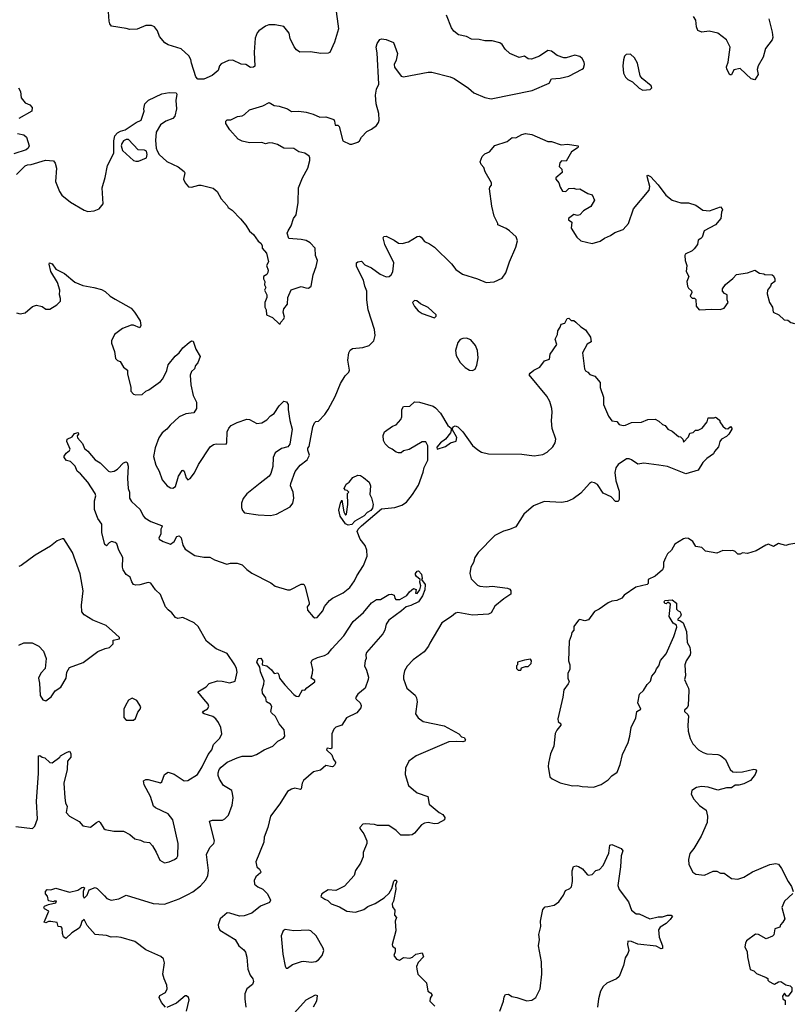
# Model space of a CAD drawing. Extents: x 1921360 to 2014538, y 768294 to 907744.
# Tile 348 of 412: x 1952342 to 1958608, y 891669 to 899658. Entities that reach past the tile are written whole.
import ezdxf

# ---------------------------------------------------------------- set-up
doc = ezdxf.new("R2010")
doc.units = 0

msp = doc.modelspace()

# ---------------------------------------------------------------- linework, layer by layer
at = {"layer": '0CON10XD'}
for points in [[(1954902.5, 899765), (1954928.1, 899585), (1954896, 899475), (1954857.7, 899392.3), (1954843.6, 899386.4), (1954785, 899383.8), (1954701.7, 899398.3), (1954615, 899396.2), (1954586.7, 899415), (1954567.7, 899437.7), (1954536, 899505), (1954528, 899548), (1954485, 899602), (1954415, 899617.1), (1954362.3, 899617.7), (1954335, 899606.2), (1954282.3, 899567.7), (1954268.8, 899551.2), (1954251.2, 899508.8), (1954242.5, 899395), (1954248.8, 899281.2), (1954237.3, 899272.7), (1954215, 899270.8), (1954175, 899293.8), (1954138.8, 899298.8), (1954069.7, 899329.7), (1954035, 899327.1), (1953975, 899299.2), (1953962.9, 899285), (1953951.2, 899245), (1953904.2, 899205.8), (1953834.2, 899175.8), (1953786, 899176), (1953771.2, 899195), (1953734, 899305), (1953730, 899335), (1953712.5, 899365), (1953650.7, 899420.7), (1953545, 899454.2), (1953519.7, 899469.7), (1953475, 899523.3), (1953459.1, 899569.1), (1953435, 899601.2), (1953410.7, 899610.7), (1953365, 899610), (1953295, 899582), (1953235, 899577.5), (1953205, 899587.5), (1953086.1, 899606.1), (1953072.5, 899625), (1953067, 899647), (1953058.8, 899758.8)], [(1956701.7, 899368.3), (1956655, 899402.5), (1956625, 899407.5), (1956558.3, 899361.7), (1956493, 899337), (1956465, 899340), (1956435, 899362.5), (1956391.7, 899351.7), (1956317.5, 899385), (1956280.5, 899420.5), (1956255.9, 899455.9), (1956235, 899470), (1956175, 899486.7), (1956115, 899486.2), (1956067.7, 899497.7), (1956005, 899501.2), (1955965, 899521.2), (1955900, 899535), (1955863.3, 899565), (1955842.7, 899592.7), (1955803.3, 899695)], [(1958416.7, 899665), (1958446.1, 899556.1), (1958449.2, 899515), (1958444.2, 899495.8), (1958390, 899425), (1958372.5, 899355), (1958330, 899285), (1958323.3, 899255), (1958332.5, 899215), (1958305, 899170), (1958275, 899177.5), (1958185, 899262.5), (1958135, 899252.5), (1958115, 899210), (1958100.7, 899210.7), (1958076.4, 899256.4), (1958073.8, 899275), (1958088.8, 899315), (1958102.9, 899435), (1958075, 899496.2), (1958005, 899548.1), (1957935, 899564.3), (1957875, 899558), (1957842, 899572), (1957831.7, 899601.7), (1957826, 899655), (1957806, 899685)], [(1952315, 898402.5), (1952385, 898472.5), (1952405, 898480), (1952435, 898483.3), (1952552.3, 898517.7), (1952615, 898512), (1952630.8, 898495), (1952640, 898455), (1952632.5, 898345), (1952663.8, 898265), (1952683.8, 898235), (1952755, 898178.8), (1952865, 898113.3), (1952895, 898103.3), (1952945, 898106.2), (1952987.5, 898125), (1953018.8, 898165), (1953009.4, 898295), (1953035, 898377.5), (1953054.3, 898475), (1953106, 898575), (1953104.2, 898675.8), (1953113.3, 898715), (1953135, 898740), (1953160, 898755), (1953197.5, 898765), (1953287.5, 898825), (1953326.4, 898843.6), (1953352.5, 898915), (1953350, 898935), (1953357.5, 898975), (1953387.5, 899005), (1953495, 899058), (1953555, 899068.8), (1953610, 899065), (1953617.5, 899055), (1953607, 899003), (1953612.5, 898935), (1953600, 898875), (1953583.8, 898856.2), (1953526.7, 898835), (1953484.4, 898805.6), (1953448.8, 898745), (1953442.7, 898677.3), (1953448.8, 898615), (1953456.7, 898595), (1953473.3, 898565), (1953535, 898507.5), (1953627.5, 898465), (1953676.4, 898426.4), (1953680, 898415), (1953670, 898365), (1953683.8, 898335), (1953711.2, 898301.2), (1953735, 898298.8), (1953793.6, 898316.4), (1953813.6, 898316.4), (1953910.7, 898290.7), (1953943.9, 898263.9), (1953976.7, 898205), (1954025, 898150), (1954033.6, 898133.6), (1954065, 898112.5), (1954133, 898043), (1954175, 897992.5), (1954205, 897942.5), (1954237.5, 897915), (1954275, 897862.5), (1954297.5, 897845), (1954307.5, 897825), (1954307.5, 897805), (1954343.6, 897763.6), (1954360, 897695), (1954342.5, 897665), (1954356.2, 897625), (1954353.3, 897606.7), (1954345, 897590), (1954320, 897575), (1954320, 897555), (1954330, 897535), (1954327, 897507), (1954337.5, 897485), (1954327.5, 897465), (1954346.7, 897425), (1954346, 897405), (1954330, 897365), (1954330, 897325), (1954340, 897305), (1954343.6, 897263.6), (1954393, 897243), (1954445, 897190), (1954455, 897190), (1954460, 897205), (1954485, 897230), (1954488.8, 897245), (1954480, 897285), (1954483.3, 897313.3), (1954515, 897350), (1954517.5, 897405), (1954544.1, 897465.9), (1954625, 897493.3), (1954661.7, 897481.7), (1954685, 897481.2), (1954705, 897496.7), (1954721.7, 897588.3), (1954746.2, 897655), (1954756.2, 897705), (1954742, 897745), (1954737.1, 897805), (1954697, 897847), (1954665, 897866.2), (1954625, 897876.2), (1954525, 897882.5), (1954512.5, 897925), (1954518, 897945), (1954544, 897985), (1954561.2, 898045), (1954583.3, 898075), (1954600, 898175), (1954602.5, 898295), (1954634.3, 898375), (1954677.5, 898455), (1954693.8, 898515), (1954696.2, 898536.2), (1954690.7, 898550.7), (1954655, 898576.7), (1954605, 898586.7), (1954565, 898614), (1954485, 898616), (1954433.3, 898645), (1954395, 898657.5), (1954365, 898658.8), (1954335, 898650), (1954305, 898663.3), (1954205, 898660), (1954145, 898673.8), (1954115, 898690), (1954046.2, 898765), (1954013.8, 898815), (1954013.8, 898835), (1954025, 898846.2), (1954055, 898846.7), (1954108.3, 898871.7), (1954145, 898879.2), (1954165, 898889.2), (1954205, 898927.1), (1954315, 898960), (1954365, 898986), (1954405, 898963.1), (1954445, 898958.1), (1954513.3, 898935), (1954545, 898912.9), (1954605, 898915.6), (1954665, 898907.5), (1954722.3, 898892.3), (1954775, 898866.7), (1954825, 898871.2), (1954888.8, 898848.8), (1954896.4, 898836.4), (1954901.7, 898801.7), (1954921.7, 898801.7), (1954931.7, 898791.7), (1954962.5, 898675), (1955018.3, 898648.3), (1955035, 898648), (1955085, 898664.2), (1955098.8, 898675), (1955114.1, 898705.9), (1955158.3, 898751.7), (1955195, 898770), (1955235, 898800), (1955252.5, 898825), (1955256.4, 898843.6), (1955253.6, 898896.4), (1955233.3, 898975), (1955226.7, 899045), (1955236.2, 899095), (1955254, 899135), (1955240.3, 899390.3), (1955232.5, 899435), (1955240, 899465), (1955262.4, 899497.6), (1955275.9, 899504.1), (1955315, 899497.5), (1955373.4, 899473.4), (1955405.8, 899385), (1955395, 899330), (1955378.8, 899295), (1955382.9, 899272.9), (1955435, 899200), (1955453.8, 899193.8), (1955655, 899233.8), (1955685, 899233.3), (1955833.9, 899193.9), (1955865, 899180), (1955982.3, 899102.3), (1956025, 899066.2), (1956115, 899026), (1956165, 899015.8), (1956497.3, 899082.7), (1956635, 899143.3), (1956655, 899177.5), (1956725, 899183.3), (1956795, 899200), (1956903.6, 899256.4), (1956913.6, 899266.4), (1956923.3, 899295), (1956921.2, 899315), (1956905, 899343.3), (1956885, 899360), (1956845, 899371.2), (1956775, 899350), (1956755, 899350), (1956701.7, 899368.3)], [(1957395, 899087.5), (1957455, 899093.3), (1957470, 899105), (1957463, 899123), (1957390.5, 899180.5), (1957374.1, 899204.1), (1957351.2, 899305), (1957328.3, 899348.3), (1957295, 899377.5), (1957260, 899375), (1957248.3, 899361.7), (1957238.3, 899331.7), (1957233.3, 899285), (1957240, 899225), (1957255, 899192.5), (1957275, 899173.3), (1957313, 899153), (1957365, 899102.5), (1957395, 899087.5)], [(1952332.5, 899105), (1952347.5, 899075), (1952353.3, 899025), (1952385, 898982.5), (1952425, 898966.7), (1952442.5, 898945), (1952440, 898915), (1952335, 898856.7)], [(1952325, 898733.8), (1952375, 898723.3), (1952396.7, 898705), (1952418.8, 898635), (1952410, 898615), (1952395, 898602.5), (1952295, 898570)], [(1952315, 897280), (1952345, 897272), (1952385, 897280), (1952445, 897330), (1952478.3, 897341.7), (1952525, 897330), (1952555, 897310), (1952585, 897310), (1952642.5, 897345), (1952672.5, 897375), (1952673.8, 897395), (1952663.6, 897426.4), (1952666.7, 897465), (1952648, 897525), (1952594.3, 897615), (1952580, 897675), (1952583.8, 897686.2), (1952605, 897678), (1952636.2, 897635), (1952705, 897599.2), (1952789.4, 897529.4), (1952855, 897501.2), (1952943.5, 897486.5), (1953005, 897470), (1953035, 897453.3), (1953076.7, 897415), (1953115, 897390), (1953245, 897316.7), (1953273.3, 897285), (1953318, 897215), (1953323.6, 897176.4), (1953315, 897157.5), (1953265, 897178.8), (1953245, 897181.2), (1953175, 897153.3), (1953110, 897105), (1953087, 897053), (1953086.7, 897035), (1953110, 896965), (1953119.3, 896909.3), (1953133.9, 896893.9), (1953157.5, 896885), (1953185, 896840), (1953217.5, 896815), (1953217.5, 896785), (1953243.8, 896675), (1953243.8, 896645), (1953265, 896620), (1953285, 896613.3), (1953335, 896616.7), (1953365, 896643.8), (1953390, 896655), (1953485, 896723.3), (1953503.3, 896745), (1953535, 896812.5), (1953545, 896856.7), (1953603, 896927), (1953635.5, 896954.5), (1953665, 896996), (1953715, 897040), (1953735, 897052.5), (1953749.3, 897049.3), (1953770, 896985), (1953806.7, 896925), (1953787.5, 896875), (1953766.4, 896853.6), (1953758.8, 896825), (1953734, 896805), (1953725.7, 896775), (1953730.8, 896695), (1953749.2, 896609.2), (1953776.2, 896555), (1953775.8, 896505), (1953755, 896468.8), (1953688.8, 896461.2), (1953635, 896437.1), (1953561.1, 896368.9), (1953534, 896335), (1953496, 896305), (1953470.8, 896265), (1953440.6, 896185), (1953428, 896115), (1953446, 896045), (1953472.5, 895995), (1953496, 895925), (1953537.3, 895877.3), (1953565, 895858.8), (1953585, 895856), (1953605, 895870), (1953630.4, 895955), (1953659.5, 896000.5), (1953665, 896003.8), (1953675, 895996.2), (1953691.5, 895941.5), (1953705, 895925.6), (1953725, 895936.4), (1953759.3, 895980.7), (1953790.8, 896049.2), (1953887.2, 896192.8), (1953915, 896211.4), (1953935, 896216.9), (1954017.5, 896215), (1954023, 896227), (1954023.3, 896315), (1954037.5, 896345), (1954057.5, 896365), (1954105, 896390), (1954185, 896416.2), (1954205, 896413.3), (1954265, 896381.2), (1954305, 896388), (1954345, 896412.5), (1954375, 896444), (1954405, 896462), (1954445, 896524), (1954485, 896562.5), (1954505, 896556.7), (1954518, 896535), (1954518.6, 896495), (1954533.3, 896405), (1954550.8, 896335), (1954533.3, 896215), (1954517, 896193), (1954465, 896180), (1954415, 896143.3), (1954397.5, 896105), (1954394.2, 896034.2), (1954379.2, 895975), (1954365, 895953.8), (1954292.6, 895897.4), (1954185, 895811.2), (1954155, 895773.3), (1954140.8, 895735), (1954139.5, 895699.5), (1954148, 895675), (1954165, 895658), (1954275, 895640), (1954375, 895636.2), (1954425, 895646.7), (1954536.7, 895705), (1954556.2, 895735), (1954564, 895775), (1954558.6, 895825), (1954538, 895875), (1954540, 895895), (1954575, 895992.5), (1954617.5, 896045), (1954673, 896087), (1954692.5, 896125), (1954677.5, 896165), (1954678.3, 896181.7), (1954690, 896195), (1954720, 896355), (1954732.3, 896387.7), (1954743, 896397), (1954765, 896400), (1954816.2, 896455), (1954845, 896496.2), (1954899.2, 896600.8), (1954942.4, 896707.6), (1954982.2, 896767.8), (1955010.5, 896799.5), (1955016.2, 896815), (1955002.5, 896895), (1955011.2, 896955), (1955022.5, 896977.5), (1955040.8, 896989.2), (1955125, 896998), (1955177.5, 897015), (1955215, 897052.5), (1955226, 897095), (1955220, 897145), (1955168.6, 897305), (1955158.1, 897385), (1955156.7, 897455), (1955140, 897495), (1955129.4, 897545), (1955074.4, 897655), (1955073.8, 897685), (1955085, 897693.3), (1955115, 897698.8), (1955140.6, 897670.6), (1955195, 897646.2), (1955265, 897593.8), (1955315, 897573.3), (1955337.5, 897575), (1955355, 897587.5), (1955367.3, 897612.7), (1955375.8, 897685), (1955304.4, 897835), (1955290.5, 897889.5), (1955295, 897900), (1955315, 897903.3), (1955378.6, 897868.6), (1955415, 897846.2), (1955445, 897842), (1955493.9, 897856.1), (1955565, 897900), (1955585, 897902.5), (1955597.5, 897895), (1955625, 897857.5), (1955665, 897840), (1955705, 897812.5), (1955845, 897676.7), (1955880.3, 897630.3), (1955933.2, 897593.2), (1956055, 897555.8), (1956125, 897526), (1956189.7, 897530.3), (1956255, 897561.2), (1956285.8, 897605), (1956313.1, 897695), (1956366.6, 897813.4), (1956380, 897865), (1956367.3, 897897.3), (1956315, 897946.2), (1956287.5, 897965), (1956220, 897995), (1956220, 898005), (1956188.8, 898065), (1956171.2, 898145), (1956152.5, 898285), (1956155, 898300), (1956167.5, 898315), (1956167.5, 898335), (1956117.5, 898425), (1956105, 898460), (1956084, 898484), (1956076.7, 898505), (1956092.5, 898547.5), (1956115, 898570), (1956152.5, 898585), (1956195, 898637.5), (1956295, 898670), (1956335, 898702.5), (1956365, 898700), (1956415, 898726), (1956445, 898734), (1956495, 898726.7), (1956625, 898671.2), (1956655, 898670), (1956733.6, 898643.6), (1956785, 898648), (1956870, 898635), (1956872.5, 898625), (1956862.5, 898615), (1956817.5, 898585), (1956775, 898510), (1956735, 898512.5), (1956721.7, 898498.3), (1956718.3, 898468.3), (1956737.5, 898445), (1956741.7, 898418.3), (1956690, 898375), (1956690, 898365), (1956714, 898334), (1956725, 898300), (1956745, 898267.5), (1956770, 898265), (1956795, 898290), (1956835, 898292.5), (1956855, 898283.3), (1956885, 898286.7), (1956949.3, 898249.3), (1956985, 898236.7), (1957003.3, 898195), (1956975, 898143.3), (1956915, 898106.2), (1956885, 898076.2), (1956865, 898070), (1956835, 898076.7), (1956793.6, 898046.4), (1956792.5, 898035), (1956820, 898015), (1956813.6, 897966.4), (1956861.2, 897895), (1956893.3, 897865), (1956985, 897841.2), (1957049.5, 897860.5), (1957085, 897886.7), (1957133.6, 897906.4), (1957169.3, 897930.7), (1957237.5, 897955), (1957280, 898005), (1957320, 898125), (1957447.5, 898275), (1957452.5, 898305), (1957432.5, 898375), (1957430, 898395), (1957435, 898397.5), (1957457.5, 898385), (1957519.3, 898319.3), (1957581.2, 898235), (1957635, 898193.3), (1957705, 898173.3), (1957765, 898173.3), (1957825, 898153.8), (1957881.7, 898111.7), (1957937, 898107), (1958025, 898140), (1958040, 898125), (1958042.5, 898115), (1958033.6, 898096.4), (1958027.5, 898045), (1957985, 897993.3), (1957894.1, 897945.9), (1957876.2, 897893.8), (1957865, 897882.5)], [(1953285, 898509.2), (1953305, 898511.6), (1953371.6, 898538.4), (1953376.1, 898565), (1953370.9, 898590.9), (1953355, 898599.4), (1953303.4, 898603.4), (1953225, 898686.2), (1953205, 898686.2), (1953184.4, 898675.6), (1953169.2, 898655), (1953165.6, 898635), (1953176.2, 898596.2), (1953265, 898517.1), (1953285, 898509.2)], [(1957865, 897882.5), (1957845, 897870), (1957840, 897835), (1957811.7, 897798.3), (1957795, 897783.3), (1957740, 897755), (1957737.5, 897745), (1957740, 897705), (1957752.5, 897665), (1957746.7, 897615), (1957770, 897575), (1957753, 897533), (1957757.5, 897495), (1957765, 897480), (1957789.3, 897459.3), (1957792.5, 897445), (1957780, 897415), (1957795, 897400), (1957815, 897400), (1957827, 897387), (1957827.5, 897335), (1957853, 897303), (1957955, 897310), (1958023, 897307), (1958055, 897317.5), (1958087.5, 897365), (1958080, 897385), (1958080, 897425), (1958057, 897437), (1958042.5, 897455), (1958042.5, 897475), (1958065, 897510), (1958125, 897557.5), (1958155, 897590), (1958245, 897603.3), (1958305, 897626.2), (1958343, 897603), (1958377, 897597), (1958385, 897590), (1958445, 897587.5), (1958455, 897580), (1958467.5, 897555), (1958467.5, 897535), (1958436.4, 897513.6), (1958430, 897495), (1958406.7, 897465), (1958403.8, 897435), (1958423.8, 897365), (1958446.2, 897325), (1958453.3, 897285), (1958497.5, 897265), (1958543, 897223), (1958571.7, 897221.7), (1958595, 897202.5), (1958625, 897192.5)], [(1955705, 897240), (1955718.3, 897251.7), (1955720, 897265), (1955655, 897322.5), (1955593, 897353), (1955562.5, 897377.5), (1955545, 897380), (1955527.5, 897365), (1955545, 897330), (1955572.5, 897295), (1955605, 897273.3), (1955705, 897240)], [(1953834.4, 894144.4), (1953787.5, 894205), (1953854.1, 894245.9), (1953877.8, 894272.2), (1953945, 894292.9), (1953985, 894290.8), (1954045, 894277.1), (1954090, 894290), (1954104.4, 894365), (1954099.5, 894395), (1954085.5, 894425), (1954024.2, 894515), (1953934, 894555), (1953857.1, 894617.1), (1953788, 894735), (1953757.5, 894765), (1953665, 894806.9), (1953625, 894799.2), (1953605, 894807.5), (1953577.1, 894847.1), (1953545, 894870), (1953524, 894894), (1953485, 894995.6), (1953443.1, 895033.1), (1953405, 895086.8), (1953385, 895091.8), (1953315, 895071.7), (1953285, 895069.6), (1953265, 895075.4), (1953251.8, 895098.2), (1953238.7, 895135), (1953206.7, 895156.7), (1953180.9, 895195), (1953176, 895215), (1953179.4, 895295), (1953146.8, 895355), (1953130.3, 895405), (1953115, 895417.8), (1953086.5, 895423.5), (1953068.1, 895415), (1953045, 895390), (1953031.2, 895401.2), (1953007.1, 895495), (1953008.6, 895565), (1952975, 895612.5), (1952947.9, 895685), (1952947.9, 895755), (1952960, 895795), (1952955, 895813.3), (1952895, 895906.7), (1952835, 895973.3), (1952807.5, 895995), (1952792.5, 896035), (1952755, 896072.5), (1952720.7, 896080.7), (1952701.2, 896105), (1952702.3, 896117.7), (1952717.7, 896142.3), (1952745, 896162.5), (1952750, 896175), (1952722.9, 896235), (1952725.8, 896254.2), (1952766.4, 896273.6), (1952785, 896300), (1952815, 896310), (1952820, 896295), (1952808.3, 896281.7), (1952810, 896265), (1952850.5, 896220.5), (1952868, 896178), (1952895, 896158.8), (1952955, 896087.5), (1952995, 896064), (1953063.1, 895995), (1953075, 895990.4), (1953108.8, 895995), (1953135, 896012), (1953185, 896063.8), (1953205, 896070), (1953212.5, 896065), (1953221.9, 896035), (1953215.9, 895935.9), (1953220.8, 895855), (1953232, 895825), (1953232, 895775), (1953248.8, 895748.8), (1953319.2, 895685), (1953343.6, 895633.6), (1953357.6, 895617.6), (1953405.7, 895585.7), (1953492.5, 895555), (1953497.5, 895545), (1953487.5, 895525), (1953486.7, 895485), (1953470, 895455), (1953473.6, 895443.6), (1953505, 895423.3), (1953565, 895403.8), (1953595, 895423.8), (1953615, 895463.8), (1953635, 895470), (1953650.8, 895455), (1953665.3, 895395.3), (1953682.9, 895362.9), (1953761.7, 895311.7), (1953835, 895297.5), (1953885, 895296.2), (1953922.5, 895275), (1954021.7, 895241.7), (1954052.5, 895247.5), (1954105, 895247.5), (1954145, 895236.2), (1954185, 895196.2), (1954225, 895168), (1954379.7, 895089.7), (1954415, 895062), (1954515, 895032.5), (1954535, 895032.5), (1954625, 895077.5), (1954645, 895077.5), (1954656.4, 895056.4), (1954690, 894925), (1954690, 894915), (1954673.8, 894895), (1954675, 894867.5), (1954722.7, 894812.7), (1954736.4, 894806.4), (1954755, 894808.8), (1954799.1, 894860.9), (1954812.7, 894897.3), (1954853.3, 894945), (1954877.5, 894965), (1954965, 895007.5), (1955018.3, 895051.7), (1955058, 895105), (1955075.8, 895145), (1955130.9, 895229.1), (1955159.1, 895305), (1955157.8, 895355), (1955145, 895393.3), (1955104.3, 895444.3), (1955079.2, 895505), (1955085.8, 895525), (1955115, 895550.9), (1955275, 895689.2), (1955385, 895700), (1955441.7, 895718.3), (1955480, 895745), (1955528.8, 895805), (1955575, 895882.5), (1955615, 895987.5), (1955622.5, 896025), (1955652.5, 896085), (1955650.7, 896200.7), (1955635, 896232.5), (1955605, 896232.5), (1955499.5, 896170.5), (1955455, 896160), (1955435, 896143.8), (1955415, 896143.8), (1955395, 896150), (1955362.5, 896175), (1955336.4, 896186.4), (1955307, 896217), (1955292.5, 896245), (1955290, 896285), (1955300, 896315), (1955365, 896360), (1955395, 896372.5), (1955432.5, 896415), (1955442.5, 896435), (1955442.5, 896495), (1955455, 896520), (1955505, 896522.5), (1955545, 896557.5), (1955585, 896556), (1955695, 896523.3), (1955715, 896510), (1955755.8, 896465), (1955815, 896366.7), (1955840, 896345), (1955842.5, 896325), (1955836, 896305), (1955795.6, 896255), (1955755.8, 896224.2), (1955725, 896188.8), (1955727.5, 896175), (1955795, 896194.2), (1955835, 896224.3), (1955881.7, 896238.3), (1955888.4, 896268.4), (1955850, 896335), (1955856.2, 896353.8), (1955875, 896362), (1955895, 896354), (1955935, 896314), (1956014.5, 896204.5), (1956057, 896167), (1956088.3, 896148.3), (1956145, 896137.1), (1956415, 896132.5), (1956515, 896119.6), (1956585, 896130), (1956621.1, 896148.9), (1956666, 896194), (1956685.7, 896225), (1956688.9, 896255), (1956661.3, 896341.3), (1956655.4, 896404.6), (1956660.4, 896475), (1956656.4, 896505), (1956641.1, 896561.1), (1956617.5, 896605), (1956473.6, 896776.4), (1956480.7, 896789.3), (1956512.5, 896815), (1956561.2, 896838.8), (1956599.5, 896890.5), (1956638, 896905), (1956643.3, 896945), (1956698.3, 897021.7), (1956683.8, 897065), (1956702.5, 897105), (1956706.7, 897135), (1956726.1, 897163.9), (1956733.3, 897186.7), (1956763, 897197), (1956782.5, 897235), (1956795, 897237.5), (1956815, 897217.5), (1956835, 897216.7), (1956852.5, 897205), (1956892.5, 897165), (1956931.7, 897141.7), (1956971.7, 897081.7), (1956976.1, 897043.9), (1956945, 897026.7), (1956907.1, 896955), (1956922.5, 896825), (1956930.5, 896810.5), (1956949.5, 896799.5), (1956965, 896780), (1957006.7, 896765), (1957048.8, 896715), (1957048.8, 896675), (1957075.8, 896595), (1957076.2, 896535), (1957117.5, 896442.5), (1957145, 896403.3), (1957185, 896397.5), (1957203.3, 896375), (1957235, 896366.9), (1957255, 896367.8), (1957305, 896389.4), (1957385, 896392.9), (1957435, 896415.7), (1957495, 896416), (1957525, 896402), (1957555, 896373.8), (1957577.5, 896365), (1957597.5, 896335), (1957635, 896320), (1957685, 896277.5), (1957700, 896275), (1957720, 896255), (1957725, 896230), (1957766.2, 896275), (1957777, 896303), (1957805, 896310), (1957822.5, 896327.5), (1957845, 896327.5), (1957875.9, 896344.1), (1957917.5, 896395), (1957925, 896427.5), (1957973, 896427), (1957985, 896432.5), (1958000, 896425), (1958020, 896405), (1958020, 896395), (1958045, 896360), (1958065, 896342.5), (1958085, 896340), (1958106.4, 896356.4), (1958116.7, 896345), (1958116.7, 896335), (1958092.5, 896295), (1958075, 896277.5), (1958033.3, 896255), (1958020, 896235), (1958008.3, 896191.7), (1957977.5, 896155), (1957970, 896135), (1957915, 896098), (1957882, 896065), (1957845, 896002.5), (1957745, 895973.3), (1957595, 896032), (1957524.4, 896044.4), (1957405, 896059.2), (1957355, 896050.8), (1957305, 896087.1), (1957285, 896095.6), (1957263.8, 896095), (1957195, 896048.8), (1957177.9, 896022.1), (1957168.6, 895985), (1957175.7, 895915.7), (1957203.6, 895833.6), (1957202.5, 895765), (1957195, 895750), (1957175, 895750), (1957138.3, 895788.3), (1957075, 895816), (1957027.2, 895887.2), (1957005, 895900), (1956980, 895905), (1956964.3, 895895.7), (1956892, 895818), (1956829.7, 895770.3), (1956781.2, 895748.8), (1956735, 895740.3), (1956595, 895748.5), (1956508.8, 895715), (1956429.4, 895645), (1956366.2, 895543.8), (1956315, 895521.4), (1956265, 895508.8), (1956195, 895473.3), (1956061.2, 895335), (1956034.3, 895295.7), (1956022, 895255), (1956000, 895215), (1955992.5, 895165), (1956002.4, 895122.4), (1956055, 895070.6), (1956075, 895061.9), (1956124.3, 895055.7), (1956175, 895061.4), (1956297.5, 895045), (1956317.5, 895037.5), (1956326, 895025), (1956325, 894997.5), (1956269.3, 894960.7), (1956195, 894900), (1956165, 894846.2), (1956145, 894834.3), (1956015, 894826.4), (1955895, 894848.9), (1955876.3, 894843.7), (1955845, 894815.8), (1955765, 894764.2), (1955669.3, 894599.3), (1955658, 894575), (1955621.7, 894528.3), (1955533.3, 894465), (1955485, 894413.3), (1955463.8, 894375), (1955454.1, 894335.9), (1955455, 894310), (1955482.5, 894235), (1955548.6, 894178.6), (1955560, 894155), (1955564.3, 894125), (1955553.1, 894025), (1955572.9, 893995), (1955614.7, 893964.7), (1955785, 893929.4), (1955903.3, 893865), (1955925, 893840), (1955947.5, 893835), (1955958.8, 893815), (1955952.5, 893805), (1955935, 893798.8), (1955885, 893802.9), (1955821.7, 893798.3), (1955556.7, 893685), (1955498.3, 893641.7), (1955470, 893585), (1955468.8, 893535), (1955494, 893445), (1955535, 893410), (1955565, 893384.4), (1955652.5, 893355), (1955664.2, 893294.2), (1955744.5, 893224.5), (1955775, 893210), (1955790.8, 893185), (1955786.7, 893165), (1955733.6, 893136.4), (1955705, 893133.8), (1955653.9, 893143.9), (1955625, 893139.2), (1955600, 893125), (1955545, 893059.4), (1955525, 893045.6), (1955502.1, 893042.1), (1955432, 893042), (1955395, 893080), (1955335, 893120), (1955245, 893120), (1955218.3, 893128.3), (1955145, 893133.8), (1955125, 893130), (1955100, 893105), (1955100, 893095), (1955133.6, 893053.6), (1955157.5, 892995), (1955157.5, 892975), (1955128.3, 892901.7), (1955127.5, 892865), (1955106.2, 892815), (1955066, 892755), (1955054.2, 892715), (1954975, 892628), (1954905, 892593.8), (1954843, 892597), (1954792.5, 892565), (1954783.9, 892543.9), (1954817.5, 892522.5), (1954840.5, 892510.5), (1954867.5, 892485), (1954935, 892460), (1954994.2, 892424.2), (1955065, 892416.7), (1955131.7, 892438.3), (1955165, 892462.5), (1955225, 892486.2), (1955297.3, 892532.7), (1955337.7, 892572.3), (1955361.2, 892608.8), (1955375, 892667.5), (1955385, 892676.7), (1955395.9, 892675.9), (1955400, 892665), (1955390, 892635), (1955393.3, 892605), (1955373, 892507), (1955363.3, 892485), (1955365, 892460), (1955383.8, 892433.8), (1955383, 892393), (1955397.5, 892375), (1955387, 892343), (1955392.5, 892265), (1955363.3, 892155), (1955365, 892140), (1955387.5, 892125), (1955386.7, 892095), (1955377.5, 892065), (1955397.5, 892035), (1955423, 892027), (1955455, 892050), (1955505, 892043.3), (1955527.3, 892052.7), (1955555, 892076.7), (1955606.4, 892086.4), (1955616.2, 892055), (1955572.5, 892007.5), (1955560, 891975), (1955562.5, 891955), (1955570, 891915), (1955642.5, 891845), (1955653.3, 891775), (1955675, 891762.5), (1955686.4, 891746.4), (1955671.7, 891718.3)], [(1956015, 896813.3), (1956035, 896822.5), (1956050, 896855), (1956059.2, 896915), (1956054.2, 896975), (1956037.5, 897015), (1956000.3, 897060.3), (1955965, 897074), (1955935, 897071.2), (1955915, 897062.5), (1955895, 897040), (1955876.7, 896975), (1955881.2, 896935), (1955915, 896877.5), (1955955, 896836.7), (1955990, 896815), (1956015, 896813.3)], [(1955005, 895556), (1954985, 895568.8), (1954940.2, 895630.2), (1954931.2, 895678.8), (1954943.6, 895736.4), (1954955, 895760), (1954972, 895665), (1954985, 895637.5), (1954992.5, 895645), (1955002.5, 895725), (1955000, 895815), (1955010, 895825), (1954998.3, 895838.3), (1954985, 895840), (1954973.3, 895855), (1954990.7, 895889.3), (1955013, 895907), (1955042.5, 895945), (1955085, 895962.5), (1955105, 895959.2), (1955130, 895945), (1955177, 895907), (1955186.2, 895875), (1955182.5, 895805), (1955195, 895780), (1955208.8, 895725), (1955202.9, 895695), (1955189.2, 895675), (1955159.7, 895660.3), (1955135, 895631.9), (1955059.2, 895590.8), (1955035, 895563.8), (1955005, 895556)], [(1952335, 894583.3), (1952375, 894601.2), (1952443, 894603), (1952496.1, 894576.1), (1952533.6, 894533.6), (1952556.7, 894475), (1952547.5, 894395), (1952512.5, 894355), (1952493.3, 894315), (1952502.5, 894275), (1952507.5, 894175), (1952530.7, 894140.7), (1952555, 894132.5), (1952595.9, 894164.1), (1952628.3, 894211.7), (1952676.1, 894243.9), (1952717.5, 894315), (1952723.3, 894365), (1952745, 894402.5), (1952856.1, 894443.9), (1952975, 894532.5), (1953035, 894557.5), (1953070, 894565), (1953100, 894595), (1953100, 894625), (1953150, 894635), (1953150, 894645), (1953120, 894675), (1953044.2, 894744.2), (1952935, 894785.4), (1952865, 894829.5), (1952845.7, 894855), (1952842.9, 894907.1), (1952855.8, 895024.2), (1952831.1, 895161.1), (1952770.8, 895335), (1952700, 895445), (1952685, 895447.5), (1952645, 895428.8), (1952593, 895387), (1952467.5, 895315), (1952355, 895228.8), (1952335, 895221.2)], [(1958629.3, 895409.3), (1958579.3, 895400.7), (1958555, 895392.5), (1958495, 895407.5), (1958455, 895383.3), (1958415, 895402.5), (1958392.5, 895395), (1958315, 895347.5), (1958245, 895327.5), (1958205, 895332.5), (1958185, 895322.5), (1958165, 895322.5), (1958145, 895342.5), (1958125, 895352.5), (1958105, 895347.5), (1958045, 895352.5), (1957995, 895331.2), (1957905, 895346.7), (1957875, 895376.7), (1957825, 895383.3), (1957802.5, 895425), (1957765, 895450), (1957745, 895452.5), (1957725, 895446.7), (1957655, 895402.5), (1957628.8, 895355), (1957595.9, 895324.1), (1957578.3, 895291.7), (1957563.8, 895255), (1957563.6, 895216.4), (1957556.1, 895193.9), (1957496.1, 895143.9), (1957440, 895115), (1957440, 895085), (1957430, 895075), (1957340, 895055), (1957245, 894990), (1957225, 894963.8), (1957185, 894946.2), (1957145, 894941.2), (1957115, 894926.7), (1957042.5, 894875), (1957005, 894857.5), (1956955, 894790), (1956925, 894780), (1956885, 894792.5), (1956875, 894787.5), (1956837.5, 894735), (1956837.5, 894705), (1956820, 894685), (1956815, 894660), (1956797.5, 894615), (1956793.3, 894455), (1956803.3, 894425), (1956803.3, 894385), (1956787.5, 894355), (1956787.5, 894315), (1956797, 894287), (1956790.7, 894269.3), (1956755, 894220), (1956748.3, 894161.7), (1956706.7, 893985), (1956710, 893965), (1956730, 893945), (1956731.2, 893935), (1956698, 893895), (1956684.2, 893865.8), (1956674.4, 893765), (1956647.7, 893702.3), (1956630, 893625), (1956628.3, 893598.3), (1956642.5, 893515), (1956659.3, 893499.3), (1956726.1, 893466.1), (1956825, 893442), (1956865, 893444), (1956905, 893436.2), (1956995, 893432), (1957057.6, 893452.4), (1957115, 893491.2), (1957145, 893522.5), (1957187.3, 893552.7), (1957212.9, 893615), (1957230.8, 893695), (1957276, 893795), (1957291.2, 893845), (1957302, 893915), (1957338.8, 893995), (1957346.7, 894045), (1957380, 894065), (1957356.4, 894116.4), (1957370, 894185), (1957400, 894215), (1957430, 894265), (1957457.3, 894292.7), (1957468.3, 894331.7), (1957495.8, 894364.2), (1957507.3, 894392.7), (1957526, 894415), (1957540.3, 894459.7), (1957585.9, 894514.1), (1957646.7, 894655), (1957671.7, 894728.3), (1957670, 894745), (1957640.7, 894760.7), (1957610, 894815), (1957620, 894915), (1957605, 894930), (1957595, 894930), (1957585, 894920), (1957575, 894922.5), (1957567.5, 894935), (1957573.6, 894946.4), (1957635, 894950), (1957670, 894925), (1957670, 894875), (1957681.7, 894861.7), (1957696.4, 894856.4), (1957707.5, 894835), (1957702.5, 894815), (1957680, 894795), (1957680, 894785), (1957695, 894782.5), (1957722.5, 894765), (1957751.2, 894695), (1957756.7, 894605), (1957776.4, 894566.4), (1957781.2, 894525), (1957778.8, 894505), (1957746.2, 894455), (1957736.2, 894425), (1957740.8, 894335), (1957734, 894305), (1957752, 894262), (1957765.7, 894235.7), (1957768.6, 894215), (1957764, 894095), (1957755.8, 894074.2), (1957732.5, 894055), (1957732.5, 894045), (1957760.6, 894020.6), (1957767, 894007), (1957760.6, 893935), (1957764.3, 893885), (1957780.8, 893825), (1957802.1, 893782.1), (1957846.7, 893735), (1957885, 893712), (1957915, 893702.5), (1958005, 893696), (1958025, 893688.8), (1958065.6, 893655.6), (1958105, 893573.3), (1958125, 893556), (1958155, 893552), (1958205, 893556), (1958296.4, 893576.4), (1958310, 893575), (1958317.5, 893565), (1958306.1, 893533.9), (1958270, 893485), (1958215, 893457.5), (1958175, 893446.7), (1958145, 893447.5), (1958113.8, 893426.2), (1958075, 893427.1), (1958005, 893405.8), (1957925, 893431.4), (1957872.4, 893437.6), (1957831.3, 893428.7), (1957793.3, 893405), (1957786.7, 893375), (1957808.8, 893335), (1957855, 893281.2), (1957910, 893245), (1957921.2, 893195), (1957918, 893145), (1957870, 893035), (1957809.2, 892935), (1957775.9, 892894.1), (1957766.2, 892845), (1957768.8, 892805), (1957801.2, 892741.2), (1957825.9, 892725.9), (1957895, 892716), (1957965, 892748.8), (1957995, 892748.8), (1958025, 892733.8), (1958055, 892733.8), (1958115, 892691.2), (1958165, 892686), (1958215, 892701.4), (1958285, 892743.3), (1958425, 892803.1), (1958475, 892812.5), (1958495.5, 892805.5), (1958521.1, 892771.1), (1958573.8, 892665), (1958601.1, 892625), (1958614.4, 892585)], [(1954443, 894343), (1954450, 894315), (1954491.1, 894261.1), (1954565, 894183.8), (1954585, 894170), (1954605, 894167.5), (1954635, 894220), (1954655, 894217.5), (1954672, 894238), (1954735.7, 894285), (1954735, 894295.8), (1954706.7, 894316.7), (1954717.5, 894355), (1954718, 894385), (1954706.7, 894445), (1954717.5, 894465), (1954755.9, 894484.1), (1954815, 894498.8), (1954845, 894516.2), (1954874, 894555), (1954972, 894658), (1955045.6, 894775), (1955130.4, 894849.6), (1955195, 894925.7), (1955235, 894954), (1955267.3, 894952.7), (1955335, 894993.8), (1955356.4, 894996.4), (1955379.3, 894989.3), (1955383.8, 894965), (1955392.5, 894955), (1955425, 894953.3), (1955482.5, 894987.5), (1955502.5, 895015), (1955535, 895042.5), (1955557.5, 895035), (1955553.3, 895005), (1955565, 895002.5), (1955586.7, 895033.3), (1955594.4, 895065), (1955586.7, 895095), (1955590, 895115), (1955560, 895140), (1955553.2, 895153.2), (1955552.9, 895165), (1955565, 895183.8), (1955575, 895186.2), (1955599.4, 895159.4), (1955606.2, 895125), (1955600, 895115), (1955631.4, 895075), (1955627.1, 895032.9), (1955608.6, 894985), (1955575, 894935.7), (1955515, 894904.4), (1955475, 894894), (1955439.3, 894860.7), (1955335, 894785.6), (1955313.8, 894755), (1955303.8, 894705), (1955286, 894675), (1955153.8, 894525), (1955148.8, 894505), (1955152.5, 894475), (1955143.3, 894455), (1955138.8, 894415), (1955155, 894380), (1955170, 894325), (1955168.8, 894305), (1955143.3, 894235), (1955083.3, 894185), (1955066.7, 894155), (1955070, 894145), (1955102.5, 894115), (1955112.5, 894095), (1955107.5, 894075), (1955076.7, 894035), (1954993.3, 893995), (1954953.3, 893935), (1954905, 893917.1), (1954888.8, 893901.2), (1954874.4, 893865), (1954872.5, 893747.5), (1954865, 893742.5), (1954835, 893746.7), (1954830, 893735), (1954872.9, 893692.9), (1954885.8, 893655.8), (1954902, 893635), (1954904, 893625), (1954895, 893610), (1954885, 893598.8), (1954875, 893597.5), (1954823.6, 893606.4), (1954780.7, 893569.3), (1954725, 893555.7), (1954643.1, 893485), (1954632.7, 893465), (1954625, 893417.5), (1954618.1, 893411.9), (1954573.9, 893423.9), (1954545, 893415.7), (1954515, 893396.7), (1954451.1, 893295), (1954377.3, 893195), (1954354.4, 893105), (1954324.5, 893025), (1954321.4, 892985), (1954257.5, 892825), (1954264.2, 892785), (1954286.7, 892765), (1954296.7, 892745), (1954293.8, 892735), (1954256.9, 892703.1), (1954244.2, 892675), (1954246.2, 892645), (1954272.5, 892622.5), (1954313.6, 892603.6), (1954352.5, 892565), (1954376.2, 892515), (1954368.8, 892495), (1954294.7, 892465.3), (1954225, 892410), (1954163.5, 892386.5), (1954125, 892385.4), (1954045, 892410), (1954025, 892410.6), (1953967.6, 892362.4), (1953951.4, 892315), (1953953.1, 892295), (1953965, 892270), (1954088.8, 892195), (1954120, 892145), (1954160.9, 892110.9), (1954173, 892093), (1954183.2, 892053.2), (1954193.3, 891955), (1954211.5, 891905), (1954233.3, 891875), (1954237.8, 891855), (1954229.6, 891830.4), (1954182.9, 891795), (1954169.1, 891755), (1954166.5, 891715), (1954177.1, 891645)], [(1953525, 891646.2), (1953492.8, 891682.8), (1953474.2, 891725), (1953478, 891742), (1953525, 891766), (1953537.3, 891795), (1953535.4, 891825), (1953513.2, 891875), (1953503.4, 891915), (1953516, 892005), (1953508.2, 892038.2), (1953486.8, 892056.8), (1953365, 892111.9), (1953275, 892180), (1953165, 892212.5), (1953125, 892217.1), (1953085, 892213.1), (1953045, 892226.9), (1952955, 892236), (1952889.5, 892309.5), (1952865, 892357.5), (1952845, 892340), (1952836.2, 892305), (1952825, 892286.7), (1952765, 892250), (1952715, 892203.3), (1952696.1, 892216.1), (1952688, 892245), (1952687, 892287), (1952677, 892297), (1952655, 892300), (1952645, 892332.5), (1952595, 892341.2), (1952575, 892340), (1952555, 892330), (1952540, 892335), (1952577.5, 892425), (1952543.2, 892443.2), (1952538.8, 892455), (1952543.3, 892465), (1952575, 892480), (1952635, 892493.3), (1952640, 892505), (1952623.9, 892506.1), (1952615, 892500), (1952575, 892510), (1952567.5, 892547.5), (1952550, 892565), (1952550, 892585), (1952565, 892600), (1952595, 892597.5), (1952635, 892612.5), (1952745, 892578.9), (1952814.6, 892595.4), (1952845, 892617.5), (1952859.3, 892619.3), (1952866.7, 892615), (1952857.5, 892585), (1952856.1, 892546.1), (1952865, 892531.2), (1952888.8, 892555), (1952905, 892597.5), (1952955, 892617.5), (1952969.5, 892609.5), (1953028.5, 892548.5), (1953048.8, 892528.8), (1953085, 892513.3), (1953145, 892525.8), (1953205.9, 892555.9), (1953425, 892488.6), (1953515, 892482.5), (1953635, 892524), (1953705, 892559.2), (1953747.2, 892582.8), (1953809.3, 892630.7), (1953850.7, 892679.3), (1953868.5, 892715), (1953872.7, 892755), (1953855.6, 892885), (1953885, 892942), (1953916.2, 892975), (1953922, 892995), (1953880, 893155), (1953906.4, 893163.6), (1953985.4, 893164.6), (1954005, 893174.3), (1954035.8, 893205), (1954065.4, 893284.6), (1954073.3, 893345), (1954069.1, 893379.1), (1954062, 893405), (1953995, 893445.6), (1953961.8, 893495), (1953952.1, 893525), (1953952.4, 893547.6), (1953960.5, 893575), (1953975, 893594.3), (1954025.5, 893634.5), (1954105, 893670), (1954145, 893682.5), (1954225, 893683.5), (1954263.6, 893696.4), (1954323.3, 893735), (1954394, 893765), (1954435.7, 893804.3), (1954480.5, 893829.5), (1954491.2, 893845), (1954486.2, 893896.2), (1954446.4, 893946.4), (1954416.7, 894005), (1954383.9, 894033.9), (1954380, 894045), (1954387.5, 894085), (1954375.7, 894105), (1954342.9, 894125), (1954337.8, 894155), (1954311.8, 894195), (1954308.2, 894225), (1954322.4, 894267.6), (1954323.5, 894295), (1954295, 894367.5), (1954290, 894405), (1954266, 894445), (1954275.8, 894474.2), (1954298.6, 894478.6), (1954312, 894455), (1954307.5, 894425), (1954347.5, 894415), (1954383, 894383), (1954405, 894352.5), (1954435, 894360), (1954443, 894343)], [(1956405, 894380), (1956411.7, 894398.3), (1956445, 894410), (1956465, 894410), (1956490, 894435), (1956492.5, 894455), (1956485, 894470), (1956435, 894462.5), (1956380, 894445), (1956380, 894425), (1956370, 894415), (1956372.5, 894395), (1956385, 894380), (1956405, 894380)], [(1952311.7, 893111.7), (1952445, 893096.2), (1952465, 893113.8), (1952487.5, 893175), (1952477.8, 893315), (1952494.5, 893545), (1952493.3, 893685), (1952505, 893687.5), (1952524.1, 893674.1), (1952545, 893670), (1952585, 893632.5), (1952605, 893630), (1952666.4, 893673.6), (1952672.5, 893685), (1952715, 893711.2), (1952745, 893722.5), (1952756.7, 893705), (1952755.9, 893674.1), (1952728.3, 893641.7), (1952726.2, 893575), (1952700.8, 893465), (1952708, 893345), (1952714, 893305), (1952726, 893275), (1952718.8, 893225), (1952747, 893197), (1952825, 893152), (1952855, 893117.5), (1952915, 893106), (1952965, 893145.5), (1952985, 893154.2), (1952995.4, 893145.4), (1953022.9, 893095), (1953035, 893087.5), (1953104.2, 893074.2), (1953185, 893073.3), (1953235, 893047.5), (1953275, 893013.3), (1953321.7, 893001.7), (1953347.7, 892987.7), (1953395, 892982), (1953418.8, 892955), (1953448.8, 892905), (1953479.7, 892839.7), (1953515, 892817.5), (1953554.4, 892825.6), (1953597.5, 892845), (1953615, 892857.5), (1953623.3, 892875), (1953626.2, 892975), (1953583.6, 893166.4), (1953545.4, 893215.4), (1953444.5, 893264.5), (1953428.3, 893278.3), (1953401.4, 893355), (1953351.4, 893451.4), (1953346, 893484), (1953365, 893494), (1953385, 893494), (1953485, 893466.2), (1953495.6, 893474.4), (1953517.1, 893535), (1953545, 893554.3), (1953595, 893535.7), (1953675, 893482), (1953705, 893486.2), (1953783.3, 893535), (1953820.6, 893595), (1953870.5, 893695), (1953899.4, 893735), (1953913.8, 893776.2), (1953965, 893828), (1953980.8, 893865), (1953972.5, 893915), (1953954.4, 893955), (1953931.9, 893985), (1953907.1, 894005), (1953839.2, 894025), (1953824.3, 894035), (1953832.8, 894047.2), (1953865, 894065.8), (1953877.1, 894085), (1953870, 894105), (1953834.4, 894144.4)], [(1953265, 893973.8), (1953280.7, 893989.3), (1953300.5, 894039.5), (1953320, 894065), (1953323, 894083), (1953292.5, 894135), (1953255, 894152.5), (1953225, 894137.5), (1953200, 894095), (1953187, 894063), (1953186.4, 893996.4), (1953205, 893973.8), (1953265, 893973.8)], [(1956236, 891615), (1956266, 891695), (1956270.8, 891729.2), (1956281.7, 891748.3), (1956305, 891752.5), (1956332.7, 891732.7), (1956375, 891726), (1956455, 891698.6), (1956495, 891702.5), (1956527.1, 891725), (1956563.1, 891795), (1956577.3, 891915), (1956574.5, 892015), (1956549.4, 892145), (1956557.1, 892195), (1956552.9, 892235), (1956568, 892302), (1956565.8, 892345), (1956585, 892440), (1956605, 892459.2), (1956625.6, 892464.4), (1956675.8, 892474.2), (1956715, 892501.2), (1956751.2, 892555), (1956767.5, 892592.5), (1956805, 892610), (1956816.1, 892623.9), (1956826, 892665), (1956823.6, 892753.6), (1956833.6, 892786.4), (1956855, 892793.3), (1956875, 892786.7), (1956907.7, 892767.7), (1956945, 892722.5), (1956955, 892717.5), (1956985, 892722.5), (1957013.6, 892756.4), (1957045, 892763.3), (1957074.1, 892795.9), (1957118.8, 892895), (1957128.8, 892961.2), (1957144.2, 892965.8), (1957218.8, 892935), (1957234.2, 892915), (1957221.4, 892875), (1957215.7, 892784.3), (1957194, 892634), (1957205, 892600), (1957280.7, 892500.7), (1957303.9, 892433.9), (1957343, 892403), (1957365, 892402.5), (1957453.9, 892363.9), (1957520, 892380), (1957555, 892380), (1957595, 892392), (1957625, 892393.3), (1957636.7, 892385), (1957618.3, 892358.3), (1957585.6, 892325), (1957537.1, 892295), (1957523.3, 892275), (1957527.5, 892215), (1957555.5, 892145), (1957555, 892121.2), (1957545, 892120), (1957505, 892140.8), (1957355, 892157.5), (1957305, 892179.4), (1957275, 892182.5), (1957271.4, 892155), (1957281.2, 892105), (1957275, 892082.5), (1957252.7, 892047.3), (1957238, 891985), (1957204.5, 891895.5), (1957181.2, 891875), (1957105, 891841.9), (1957075, 891812.9), (1957052.7, 891775), (1957036.5, 891715), (1957029.4, 891645)], [(1958611.7, 892568.3), (1958544, 892505), (1958523.8, 892455), (1958547, 892363), (1958532.5, 892335), (1958512.5, 892315), (1958507.5, 892295), (1958467, 892283), (1958457, 892233), (1958448.3, 892221.7), (1958395, 892200)], [(1954515, 891963.3), (1954555, 891992), (1954626.1, 892016.1), (1954645, 892020), (1954705, 892010.8), (1954745, 892018), (1954765, 892030), (1954794, 892065), (1954808, 892105), (1954802, 892125), (1954746.7, 892225), (1954703.3, 892265), (1954685, 892270.8), (1954566.1, 892266.1), (1954495, 892276.7), (1954477.5, 892265), (1954463.3, 892225), (1954476, 892075), (1954495, 891980), (1954503.6, 891963.6), (1954515, 891963.3)], [(1958395, 892200), (1958335, 892236.2), (1958310.5, 892239.5), (1958237.5, 892185), (1958227.5, 892165), (1958223.3, 892135), (1958242.5, 892095), (1958243.8, 892055), (1958265, 891952.5), (1958295, 891940), (1958318.3, 891918.3), (1958397, 891887), (1958408.3, 891878.3), (1958410, 891865), (1958420, 891855), (1958455, 891836.7), (1958465, 891833.8), (1958497, 891853), (1958515, 891855.8), (1958555, 891826.7), (1958589.7, 891819.7), (1958604, 891805), (1958604, 891775), (1958575, 891736.7), (1958560, 891735), (1958545, 891760), (1958527.5, 891735), (1958532.5, 891715), (1958549.3, 891699.3), (1958549.2, 891665)], [(1953695.7, 891614.3), (1953715.8, 891705), (1953711.2, 891725), (1953695, 891738.8), (1953685, 891738), (1953612.4, 891677.6), (1953535, 891644)], [(1954570.2, 891599.8), (1954665, 891706), (1954740, 891745), (1954755, 891740), (1954748, 891695), (1954721.4, 891645)], [(1955671.7, 891718.3), (1955667.5, 891695), (1955710, 891655)]]:
    msp.add_lwpolyline(points, dxfattribs=at)

doc.saveas('drawing.dxf')
